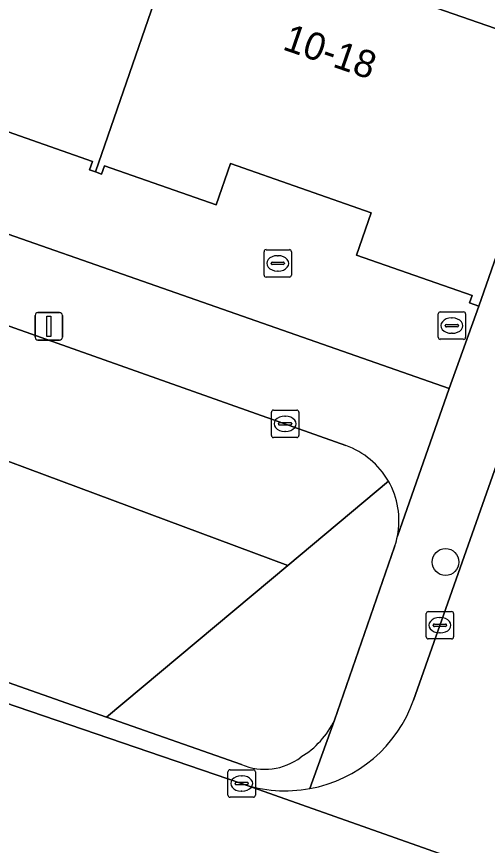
# Model space of a CAD drawing. Extents: x 163266 to 164362, y 381528 to 382286.
# Drawn here: x 163787.61 to 163804.78, y 381846.97 to 381877.22 of the extents above; entities that cross this region are included whole.
import ezdxf

# ---------------------------------------------------------------- set-up
doc = ezdxf.new("R2010")
doc.units = 0
for name, color, linetype in [('IMGEO_Boom', 7, 'Continuous'), ('IMGEO_Erf', 7, 'Continuous'), ('IMGEO_Groenvoorziening', 7, 'Continuous'), ('IMGEO_Kolk', 7, 'Continuous'), ('IMGEO_Lichtmast', 7, 'Continuous'), ('IMGEO_Pand', 7, 'Continuous'), ('IMGEO_Pand_nummerreeks', 7, 'Continuous'), ('IMGEO_Rijbaan_lokaal_open', 7, 'Continuous'), ('IMGEO_Rioolput', 7, 'Continuous'), ('IMGEO_Voetpad_open', 7, 'Continuous')]:
    doc.layers.add(name, color=color, linetype=linetype)

msp = doc.modelspace()

# ---------------------------------------------------------------- linework, layer by layer
at = {"layer": 'IMGEO_Boom'}
msp.add_circle((163803.255, 381857.31), 0.489, dxfattribs=at)
at = {"layer": 'IMGEO_Erf'}
msp.add_lwpolyline([(163775.374, 381873.443), (163803.394, 381863.644), (163804.468, 381866.646), (163804.132, 381866.763), (163804.227, 381867.035), (163800.005, 381868.511), (163800.545, 381870.055), (163795.413, 381871.851), (163794.885, 381870.34), (163790.814, 381871.764), (163790.711, 381871.47), (163790.492, 381871.546), (163790.275, 381871.622), (163790.382, 381871.926), (163786.184, 381873.395), (163786.715, 381874.914), (163781.673, 381876.678), (163781.149, 381875.183), (163776.86, 381876.683), (163776.751, 381876.372), (163776.402, 381876.494)], close=True, dxfattribs=at)
at = {"layer": 'IMGEO_Groenvoorziening'}
for points in [[(163799.621, 381861.56), (163777.001, 381869.584), (163777.78, 381864.53), (163797.5, 381857.188), (163801.172, 381860.26)], [(163801.172, 381860.26), (163797.5, 381857.188), (163790.89, 381851.653), (163795.813, 381849.92)], [(163801.395, 381857.861), (163801.41, 381857.906)], [(163799.205, 381851.54), (163801.395, 381857.861)]]:
    msp.add_lwpolyline(points, dxfattribs=at)
msp.add_lwpolyline([(163797.5, 381857.188), (163777.78, 381864.53), (163779.121, 381855.795), (163790.89, 381851.653)], close=True, dxfattribs=at)
for centre, radius, start, end in [((163798.641, 381858.816), 2.913, 29.7082, 70.3544), ((163798.642, 381858.815), 2.914, 348.9999, 29.7297), ((163798.856, 381858.76), 2.693, 341.5085, 349.2762), ((163796.378, 381852.878), 3.127, 300.8501, 334.6745), ((163796.665, 381851.906), 2.161, 246.7835, 307.5641)]:
    msp.add_arc(centre, radius, start, end, dxfattribs=at)
at = {"layer": 'IMGEO_Kolk'}
for p, q in [((163796.904, 381861.927), (163796.904, 381862.779)), ((163796.979, 381862.853), (163797.831, 381862.853)), ((163797.905, 381862.779), (163797.905, 381861.927)), ((163797.392, 381862.633), (163797.417, 381862.633)), ((163797.163, 381862.347), (163797.163, 381862.359)), ((163797.601, 381862.31), (163797.203, 381862.31)), ((163797.206, 381862.396), (163797.604, 381862.396)), ((163797.647, 381862.359), (163797.647, 381862.347)), ((163797.831, 381861.853), (163796.979, 381861.853)), ((163797.415, 381862.073), (163797.39, 381862.073)), ((163802.625, 381855.503), (163803.477, 381855.503)), ((163802.55, 381854.577), (163802.55, 381855.429)), ((163803.038, 381855.283), (163803.063, 381855.283)), ((163803.551, 381855.429), (163803.551, 381854.577)), ((163802.809, 381854.997), (163802.809, 381855.009)), ((163803.247, 381854.96), (163802.849, 381854.96)), ((163802.852, 381855.046), (163803.25, 381855.046)), ((163803.293, 381855.009), (163803.293, 381854.997)), ((163803.061, 381854.723), (163803.036, 381854.723)), ((163803.477, 381854.503), (163802.625, 381854.503)), ((163795.32, 381848.8), (163795.32, 381849.652)), ((163795.395, 381849.726), (163796.247, 381849.726)), ((163795.808, 381849.506), (163795.833, 381849.506)), ((163796.321, 381849.652), (163796.321, 381848.8)), ((163795.579, 381849.22), (163795.579, 381849.232)), ((163796.017, 381849.183), (163795.619, 381849.183)), ((163795.622, 381849.269), (163796.02, 381849.269)), ((163796.063, 381849.232), (163796.063, 381849.22)), ((163795.831, 381848.946), (163795.806, 381848.946)), ((163796.247, 381848.726), (163795.395, 381848.726))]:
    msp.add_line(p, q, dxfattribs=at)
for points in [[(163796.904, 381861.927), (163796.904, 381862.779)], [(163796.979, 381862.853), (163797.831, 381862.853)], [(163797.905, 381862.779), (163797.905, 381861.927)], [(163797.831, 381861.853), (163796.979, 381861.853)], [(163802.625, 381855.503), (163803.477, 381855.503)], [(163802.55, 381854.577), (163802.55, 381855.429)], [(163803.551, 381855.429), (163803.551, 381854.577)], [(163803.477, 381854.503), (163802.625, 381854.503)], [(163795.32, 381848.8), (163795.32, 381849.652)], [(163795.395, 381849.726), (163796.247, 381849.726)], [(163796.321, 381849.652), (163796.321, 381848.8)], [(163796.247, 381848.726), (163795.395, 381848.726)]]:
    msp.add_lwpolyline(points, dxfattribs=at)
for centre, radius, start, end in [((163796.981, 381862.777), 0.0765, 91.552, 178.448), ((163796.981, 381862.777), 0.0765, 91.552, 178.448), ((163797.829, 381862.777), 0.0765, 1.552, 88.448), ((163797.829, 381862.777), 0.0765, 1.552, 88.448), ((163797.203, 381862.356), 0.0403, 85.8775, 175.7526), ((163797.2, 381862.346), 0.0366, 178.938, 274.7102), ((163797.604, 381862.353), 0.043, 264.8664, 352.4533), ((163797.608, 381862.358), 0.0386, 1.7309, 96.639), ((163796.981, 381861.929), 0.0765, 181.552, 268.448), ((163796.981, 381861.929), 0.0765, 181.552, 268.448), ((163797.829, 381861.929), 0.0765, 271.552, 358.448), ((163797.829, 381861.929), 0.0765, 271.552, 358.448), ((163802.627, 381855.427), 0.0765, 91.552, 178.448), ((163802.627, 381855.427), 0.0765, 91.552, 178.448), ((163803.475, 381855.427), 0.0765, 1.552, 88.448), ((163803.475, 381855.427), 0.0765, 1.552, 88.448), ((163802.849, 381855.006), 0.0403, 85.8775, 175.7526), ((163802.846, 381854.996), 0.0366, 178.938, 274.7102), ((163803.25, 381855.003), 0.043, 264.8664, 352.4533), ((163803.254, 381855.008), 0.0386, 1.7309, 96.639), ((163802.627, 381854.579), 0.0765, 181.552, 268.448), ((163802.627, 381854.579), 0.0765, 181.552, 268.448), ((163803.475, 381854.579), 0.0765, 271.552, 358.448), ((163803.475, 381854.579), 0.0765, 271.552, 358.448), ((163795.397, 381849.65), 0.0765, 91.552, 178.448), ((163795.397, 381849.65), 0.0765, 91.552, 178.448), ((163796.245, 381849.65), 0.0765, 1.552, 88.448), ((163796.245, 381849.65), 0.0765, 1.552, 88.448), ((163795.619, 381849.229), 0.0403, 85.8775, 175.7526), ((163795.616, 381849.219), 0.0366, 178.938, 274.7102), ((163796.02, 381849.226), 0.043, 264.8664, 352.4533), ((163796.024, 381849.231), 0.0386, 1.7309, 96.639), ((163795.397, 381848.802), 0.0765, 181.552, 268.448), ((163795.397, 381848.802), 0.0765, 181.552, 268.448), ((163796.245, 381848.802), 0.0765, 271.552, 358.448), ((163796.245, 381848.802), 0.0765, 271.552, 358.448)]:
    msp.add_arc(centre, radius, start, end, dxfattribs=at)
for centre, major_axis, ratio, start_param, end_param in [((163797.391, 381862.353), (-0.387, 0.002), 0.722429, 4.712389, 7.853982), ((163797.416, 381862.353), (-0.39, 0.002), 0.717154, 1.570796, 4.712389), ((163803.037, 381855.003), (-0.387, 0.002), 0.722429, 4.712389, 7.853982), ((163803.062, 381855.003), (-0.39, 0.002), 0.717154, 1.570796, 4.712389), ((163795.807, 381849.226), (-0.387, 0.002), 0.722429, 4.712389, 7.853982), ((163795.832, 381849.226), (-0.39, 0.002), 0.717154, 1.570796, 4.712389)]:
    msp.add_ellipse(centre, major_axis=major_axis, ratio=ratio, start_param=start_param, end_param=end_param, dxfattribs=at)
at = {"layer": 'IMGEO_Lichtmast'}
for p, q in [((163788.389, 381866.411), (163789.179, 381866.411)), ((163789.179, 381866.411), (163788.389, 381866.411)), ((163788.289, 381865.511), (163788.289, 381866.311)), ((163788.289, 381866.311), (163788.289, 381865.511)), ((163789.279, 381866.311), (163789.279, 381865.511)), ((163789.279, 381865.511), (163789.279, 381866.311)), ((163789.179, 381865.411), (163788.389, 381865.411)), ((163788.389, 381865.411), (163789.179, 381865.411))]:
    msp.add_line(p, q, dxfattribs=at)
msp.add_lwpolyline([(163788.709, 381866.286), (163788.859, 381866.286), (163788.859, 381865.536), (163788.709, 381865.536), (163788.709, 381866.286)], dxfattribs=at)
for centre, start, end in [((163788.389, 381866.311), 90, 180), ((163788.389, 381866.311), 90, 180), ((163789.179, 381866.311), 0, 90), ((163789.179, 381866.311), 360, 90), ((163788.389, 381865.511), 180, 270), ((163788.389, 381865.511), 180, 270), ((163789.179, 381865.511), 270, 0), ((163789.179, 381865.511), 270, 0)]:
    msp.add_arc(centre, 0.1, start, end, dxfattribs=at)
at = {"layer": 'IMGEO_Pand'}
for points in [[(163793.764, 381881.031), (163793.55, 381881.106), (163793.47, 381880.879), (163788.351, 381882.669), (163788.427, 381882.887), (163785.414, 381883.941), (163785.339, 381883.727), (163780.227, 381885.516), (163780.298, 381885.72), (163779.939, 381885.846), (163778.764, 381882.488), (163778.528, 381882.571), (163776.402, 381876.494), (163776.751, 381876.372), (163776.86, 381876.683), (163781.149, 381875.183), (163781.673, 381876.678), (163786.715, 381874.914), (163786.184, 381873.395), (163790.382, 381871.926), (163790.275, 381871.622), (163790.492, 381871.546)], [(163793.764, 381881.031), (163790.492, 381871.546), (163790.711, 381871.47), (163790.814, 381871.764), (163794.885, 381870.34), (163795.413, 381871.851), (163800.545, 381870.055), (163800.005, 381868.511), (163804.227, 381867.035), (163804.132, 381866.763), (163804.468, 381866.646), (163806.591, 381872.716), (163806.358, 381872.797), (163807.537, 381876.168), (163807.26, 381876.264), (163807.186, 381876.051), (163802.025, 381877.857), (163802.101, 381878.073), (163799.109, 381879.12), (163799.032, 381878.899), (163793.938, 381880.681), (163794.028, 381880.938)]]:
    msp.add_lwpolyline(points, close=True, dxfattribs=at)
at = {"layer": 'IMGEO_Rijbaan_lokaal_open'}
for points in [[(163846.791, 381979.115), (163802.089, 381852.268)], [(163858.153, 381827.186), (163812.836, 381843.202), (163795.817, 381849.226), (163784.237, 381853.183), (163778.574, 381855.301), (163775.543, 381856.384), (163774.389, 381856.791)], [(163795.817, 381849.226), (163812.836, 381843.202)]]:
    msp.add_lwpolyline(points, dxfattribs=at)
for centre, radius, start, end in [((163797.416, 381853.914), 4.954, 280.3113, 340.5916), ((163797.418, 381853.912), 4.952, 251.1415, 280.3008)]:
    msp.add_arc(centre, radius, start, end, dxfattribs=at)
at = {"layer": 'IMGEO_Rioolput'}
for p, q in [((163796.635, 381867.783), (163796.635, 381868.635)), ((163796.71, 381868.709), (163797.562, 381868.709)), ((163797.636, 381868.635), (163797.636, 381867.783)), ((163796.894, 381868.203), (163796.894, 381868.215)), ((163796.937, 381868.252), (163797.335, 381868.252)), ((163797.123, 381868.489), (163797.148, 381868.489)), ((163797.378, 381868.215), (163797.378, 381868.203)), ((163797.332, 381868.166), (163796.934, 381868.166)), ((163797.146, 381867.929), (163797.121, 381867.929)), ((163797.562, 381867.709), (163796.71, 381867.709)), ((163803.063, 381866.437), (163803.915, 381866.437)), ((163802.988, 381865.511), (163802.988, 381866.363)), ((163803.476, 381866.217), (163803.501, 381866.217)), ((163803.989, 381866.363), (163803.989, 381865.511)), ((163803.247, 381865.931), (163803.247, 381865.943)), ((163803.685, 381865.894), (163803.287, 381865.894)), ((163803.29, 381865.98), (163803.688, 381865.98)), ((163803.731, 381865.943), (163803.731, 381865.931)), ((163803.499, 381865.657), (163803.474, 381865.657)), ((163803.915, 381865.437), (163803.063, 381865.437))]:
    msp.add_line(p, q, dxfattribs=at)
for points in [[(163796.635, 381867.783), (163796.635, 381868.635)], [(163796.71, 381868.709), (163797.562, 381868.709)], [(163797.636, 381868.635), (163797.636, 381867.783)], [(163797.562, 381867.709), (163796.71, 381867.709)], [(163803.063, 381866.437), (163803.915, 381866.437)], [(163802.988, 381865.511), (163802.988, 381866.363)], [(163803.989, 381866.363), (163803.989, 381865.511)], [(163803.915, 381865.437), (163803.063, 381865.437)]]:
    msp.add_lwpolyline(points, dxfattribs=at)
for centre, radius, start, end in [((163796.712, 381868.633), 0.0765, 91.552, 178.448), ((163796.712, 381868.633), 0.0765, 91.552, 178.448), ((163797.56, 381868.633), 0.0765, 1.552, 88.448), ((163797.56, 381868.633), 0.0765, 1.552, 88.448), ((163796.934, 381868.212), 0.0403, 85.8775, 175.7526), ((163796.931, 381868.202), 0.0366, 178.938, 274.7102), ((163797.335, 381868.209), 0.043, 264.8664, 352.4533), ((163797.339, 381868.214), 0.0386, 1.7309, 96.639), ((163796.712, 381867.785), 0.0765, 181.552, 268.448), ((163796.712, 381867.785), 0.0765, 181.552, 268.448), ((163797.56, 381867.785), 0.0765, 271.552, 358.448), ((163797.56, 381867.785), 0.0765, 271.552, 358.448), ((163803.065, 381866.361), 0.0765, 91.552, 178.448), ((163803.065, 381866.361), 0.0765, 91.552, 178.448), ((163803.913, 381866.361), 0.0765, 1.552, 88.448), ((163803.913, 381866.361), 0.0765, 1.552, 88.448), ((163803.287, 381865.94), 0.0403, 85.8775, 175.7526), ((163803.284, 381865.93), 0.0366, 178.938, 274.7102), ((163803.688, 381865.937), 0.043, 264.8664, 352.4533), ((163803.692, 381865.942), 0.0386, 1.7309, 96.639), ((163803.065, 381865.513), 0.0765, 181.552, 268.448), ((163803.065, 381865.513), 0.0765, 181.552, 268.448), ((163803.913, 381865.513), 0.0765, 271.552, 358.448), ((163803.913, 381865.513), 0.0765, 271.552, 358.448)]:
    msp.add_arc(centre, radius, start, end, dxfattribs=at)
for centre, major_axis, ratio, start_param, end_param in [((163797.122, 381868.209), (-0.387, 0.002), 0.722429, 4.712389, 7.853982), ((163797.147, 381868.209), (-0.39, 0.002), 0.717154, 1.570796, 4.712389), ((163803.475, 381865.937), (-0.387, 0.002), 0.722429, 4.712389, 7.853982), ((163803.5, 381865.937), (-0.39, 0.002), 0.717154, 1.570796, 4.712389)]:
    msp.add_ellipse(centre, major_axis=major_axis, ratio=ratio, start_param=start_param, end_param=end_param, dxfattribs=at)
at = {"layer": 'IMGEO_Voetpad_open'}
for points in [[(163844.694, 381980.786), (163843.796, 381978.24), (163841.722, 381972.015), (163839.577, 381966.043), (163838.987, 381964.52), (163831.958, 381944.681), (163829.844, 381938.4), (163827.691, 381932.273), (163827.061, 381931.032), (163820.697, 381912.77), (163818.489, 381906.266), (163816.39, 381900.156), (163815.678, 381898.911), (163808.748, 381878.925), (163807.537, 381876.168), (163806.358, 381872.797), (163806.591, 381872.716), (163804.468, 381866.646), (163803.394, 381863.644), (163801.502, 381858.259)], [(163802.089, 381852.268), (163846.791, 381979.115)], [(163801.502, 381858.259), (163803.394, 381863.644), (163775.374, 381873.443)], [(163777.001, 381869.584), (163799.621, 381861.56)], [(163801.41, 381857.906), (163801.395, 381857.861), (163799.205, 381851.54), (163798.303, 381849.04)], [(163790.89, 381851.653), (163779.121, 381855.795), (163773.615, 381857.733)], [(163774.389, 381856.791), (163775.543, 381856.384), (163778.574, 381855.301), (163784.237, 381853.183), (163795.817, 381849.226)], [(163795.813, 381849.92), (163790.89, 381851.653)], [(163798.303, 381849.04), (163799.205, 381851.54)]]:
    msp.add_lwpolyline(points, dxfattribs=at)
msp.add_lwpolyline([(163780.912, 381888.775), (163779.939, 381885.846), (163780.298, 381885.72), (163780.227, 381885.516), (163785.339, 381883.727), (163785.414, 381883.941), (163788.427, 381882.887), (163788.351, 381882.669), (163793.47, 381880.879), (163793.55, 381881.106), (163793.764, 381881.031), (163794.028, 381880.938), (163793.938, 381880.681), (163799.032, 381878.899), (163799.109, 381879.12), (163802.101, 381878.073), (163802.025, 381877.857), (163807.186, 381876.051), (163807.26, 381876.264), (163807.537, 381876.168), (163808.748, 381878.925), (163807.028, 381879.549), (163803.631, 381880.722)], close=True, dxfattribs=at)
for centre, radius, start, end in [((163798.641, 381858.816), 2.913, 29.7082, 70.3544), ((163798.642, 381858.815), 2.914, 348.9999, 29.7297), ((163798.856, 381858.76), 2.693, 341.5085, 349.2762), ((163797.416, 381853.914), 4.954, 280.3113, 340.5916), ((163796.378, 381852.878), 3.127, 300.8501, 334.6745), ((163796.665, 381851.906), 2.161, 246.7835, 307.5641), ((163797.418, 381853.912), 4.952, 251.1415, 280.3008)]:
    msp.add_arc(centre, radius, start, end, dxfattribs=at)

# ---------------------------------------------------------------- texts
at = {"layer": 'IMGEO_Pand_nummerreeks'}
msp.add_text('10-18', height=1, rotation=340.9514, dxfattribs=at).set_placement((163797.274, 381876.028))

doc.saveas('drawing.dxf')
